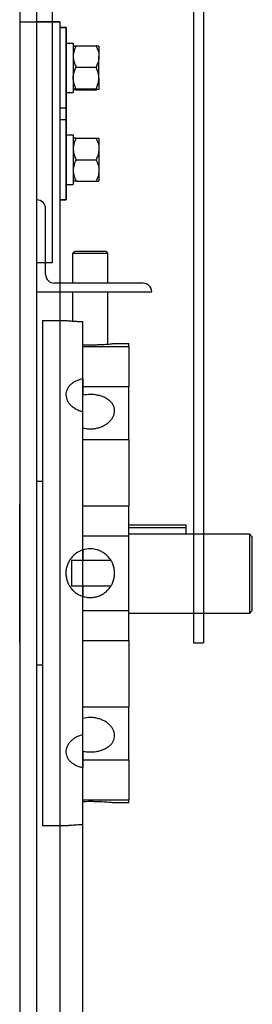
# Model space of a CAD drawing. Header units: inches. Extents: x 170 to 284, y 215 to 248.
# Tile 763 of 1056: x 231.389 to 231.562, y 224.503 to 225.236. Entities that reach past the tile are written whole.
import ezdxf

# ---------------------------------------------------------------- set-up
doc = ezdxf.new("R2010")
doc.units = ezdxf.units.IN
doc.header["$LTSCALE"] = 0.25
doc.header["$MEASUREMENT"] = 0
doc.layers.add('RH TOP OF HOOD', color=7, linetype='Continuous')

msp = doc.modelspace()

# ---------------------------------------------------------------- linework, layer by layer
at = {"layer": 'RH TOP OF HOOD'}
for p, q in [((231.51809, 225.53123), (231.51809, 224.77202)), ((231.5255, 225.53123), (231.5255, 224.77202)), ((231.41274, 225.34486), (231.41274, 225.0552)), ((231.40138, 225.0552), (231.40138, 225.3335)), ((231.38854, 225.28611), (231.38854, 224.39343)), ((231.38854, 225.23475), (231.4185, 225.23475)), ((231.4185, 225.23475), (231.40138, 225.23475)), ((231.40138, 224.39343), (231.40138, 225.23475)), ((231.4185, 225.23475), (231.4185, 225.23047)), ((231.4185, 225.23475), (231.4185, 224.40243)), ((231.4185, 225.23047), (231.42309, 225.23047)), ((231.4185, 225.23047), (231.42309, 225.23047)), ((231.4185, 225.23047), (231.4185, 225.10206)), ((231.42309, 225.23047), (231.4185, 225.23047)), ((231.42309, 225.23047), (231.42309, 225.17055)), ((231.42309, 225.23047), (231.42309, 225.10206)), ((231.42309, 225.10206), (231.42309, 225.23047)), ((231.42309, 225.21898), (231.42843, 225.21898)), ((231.42843, 225.21898), (231.42843, 225.18209)), ((231.43057, 225.21684), (231.44543, 225.21684)), ((231.44757, 225.21656), (231.44757, 225.20895)), ((231.44757, 225.1929), (231.44757, 225.20895)), ((231.43057, 225.20106), (231.44543, 225.20106)), ((231.44757, 225.1929), (231.44757, 225.18446)), ((231.42309, 225.18209), (231.42843, 225.18209)), ((231.43057, 225.18473), (231.44543, 225.18473)), ((231.43057, 225.18418), (231.44543, 225.18418)), ((231.42309, 225.17055), (231.4185, 225.17055)), ((231.4185, 225.16199), (231.42309, 225.16199)), ((231.42309, 225.16199), (231.42309, 225.10206)), ((231.42309, 225.1505), (231.42843, 225.1505)), ((231.42843, 225.1505), (231.42843, 225.11361)), ((231.43057, 225.14808), (231.44543, 225.14808)), ((231.44757, 225.14808), (231.44757, 225.14005)), ((231.44757, 225.14005), (231.44757, 225.124)), ((231.43057, 225.13203), (231.44543, 225.13203)), ((231.44757, 225.124), (231.44757, 225.11597)), ((231.42309, 225.11361), (231.42843, 225.11361)), ((231.43057, 225.11597), (231.44543, 225.11597)), ((231.42309, 225.10206), (231.4185, 225.10206)), ((231.42309, 225.10206), (231.4185, 225.10206)), ((231.4185, 225.10206), (231.4185, 225.04)), ((231.4185, 225.10206), (231.42309, 225.10206)), ((231.4078, 225.04642), (231.4078, 225.09564)), ((231.42826, 225.06247), (231.42933, 225.06354)), ((231.42826, 225.04), (231.42826, 225.06247)), ((231.42826, 225.06247), (231.42899, 225.06247)), ((231.42899, 225.06247), (231.45394, 225.06247)), ((231.43, 225.06354), (231.42933, 225.06354)), ((231.45287, 225.06354), (231.43, 225.06354)), ((231.45287, 225.06354), (231.45394, 225.06247)), ((231.45394, 225.06247), (231.45394, 225.04)), ((231.41274, 225.0552), (231.40138, 225.0552)), ((231.48056, 225.04), (231.41422, 225.04)), ((231.4185, 225.04), (231.4185, 224.39343)), ((231.40138, 225.03358), (231.48698, 225.03358)), ((231.42826, 225.01175), (231.42826, 225.03358)), ((231.45394, 225.03358), (231.45394, 224.99458)), ((231.40549, 225.01218), (231.40549, 224.63553)), ((231.40549, 225.01218), (231.42302, 225.01218)), ((231.40549, 225.01218), (231.40549, 224.63553)), ((231.43562, 224.96869), (231.43562, 225.01138)), ((231.43562, 224.39478), (231.43562, 225.01138)), ((231.43562, 224.99277), (231.46986, 224.99277)), ((231.45921, 224.99506), (231.46986, 224.99506)), ((231.46986, 224.99277), (231.46986, 224.99506)), ((231.46986, 224.99277), (231.46986, 224.96303)), ((231.43562, 224.96869), (231.43562, 224.95653)), ((231.43562, 224.96303), (231.46986, 224.96303)), ((231.46986, 224.92356), (231.46986, 224.96303)), ((231.43562, 224.84115), (231.43562, 224.94422)), ((231.43562, 224.84115), (231.43562, 224.94422)), ((231.43562, 224.92356), (231.46986, 224.92356)), ((231.46986, 224.92356), (231.46986, 224.87402)), ((231.46986, 224.92356), (231.46986, 224.87402)), ((231.40138, 224.89234), (231.40549, 224.89234)), ((231.38854, 224.77221), (231.38854, 224.87549)), ((231.38854, 224.77221), (231.38854, 224.87549)), ((231.43562, 224.87402), (231.46986, 224.87402)), ((231.43562, 224.87402), (231.46986, 224.87402)), ((231.46986, 224.85177), (231.46986, 224.87402)), ((231.46986, 224.85177), (231.46986, 224.87402)), ((231.51266, 224.85954), (231.46986, 224.85954)), ((231.51266, 224.85954), (231.46986, 224.85954)), ((231.51266, 224.85793), (231.51266, 224.85954)), ((231.46986, 224.85793), (231.51266, 224.85793)), ((231.46986, 224.85793), (231.51266, 224.85793)), ((231.46986, 224.85312), (231.55975, 224.85312)), ((231.46986, 224.85312), (231.55975, 224.85312)), ((231.51266, 224.85312), (231.51266, 224.85793)), ((231.56189, 224.85092), (231.55975, 224.85312)), ((231.55975, 224.85312), (231.55975, 224.79389)), ((231.43562, 224.85177), (231.46986, 224.85177)), ((231.43562, 224.85177), (231.46986, 224.85177)), ((231.46986, 224.79594), (231.46986, 224.85177)), ((231.46986, 224.79594), (231.46986, 224.85177)), ((231.56189, 224.79603), (231.56189, 224.85092)), ((231.43562, 224.84115), (231.43562, 224.83361)), ((231.43562, 224.84115), (231.43562, 224.83361)), ((231.42706, 224.83361), (231.42706, 224.8141)), ((231.42706, 224.83361), (231.43562, 224.83361)), ((231.42706, 224.83361), (231.42706, 224.8141)), ((231.42706, 224.83361), (231.43562, 224.83361)), ((231.43562, 224.83361), (231.45633, 224.83361)), ((231.43562, 224.83361), (231.45633, 224.83361)), ((231.43562, 224.8141), (231.42706, 224.8141)), ((231.43562, 224.8141), (231.42706, 224.8141)), ((231.43562, 224.8141), (231.43562, 224.80655)), ((231.45633, 224.8141), (231.43562, 224.8141)), ((231.43562, 224.8141), (231.43562, 224.80655)), ((231.45633, 224.8141), (231.43562, 224.8141)), ((231.43562, 224.70348), (231.43562, 224.80655)), ((231.43562, 224.70348), (231.43562, 224.80655)), ((231.43562, 224.79594), (231.46986, 224.79594)), ((231.43562, 224.79594), (231.46986, 224.79594)), ((231.46986, 224.77369), (231.46986, 224.79594)), ((231.46986, 224.77369), (231.46986, 224.79594)), ((231.55975, 224.79389), (231.46986, 224.79389)), ((231.55975, 224.79389), (231.46986, 224.79389)), ((231.56189, 224.79603), (231.55975, 224.79389)), ((231.43562, 224.77369), (231.46986, 224.77369)), ((231.43562, 224.77369), (231.46986, 224.77369)), ((231.46986, 224.77369), (231.46986, 224.72415)), ((231.46986, 224.77369), (231.46986, 224.72415)), ((231.51809, 224.77202), (231.5255, 224.77202)), ((231.40549, 224.75537), (231.40138, 224.75537)), ((231.40549, 224.75537), (231.40138, 224.75537)), ((231.43562, 224.72415), (231.46986, 224.72415)), ((231.43562, 224.72415), (231.46986, 224.72415)), ((231.43562, 224.72415), (231.46986, 224.72415)), ((231.43562, 224.72415), (231.46986, 224.72415)), ((231.46986, 224.68467), (231.46986, 224.72415)), ((231.46986, 224.68467), (231.46986, 224.72415)), ((231.46986, 224.68467), (231.46986, 224.72415)), ((231.46986, 224.68467), (231.46986, 224.72415)), ((231.43562, 224.69118), (231.43562, 224.67902)), ((231.43562, 224.69118), (231.43562, 224.67902)), ((231.43562, 224.68467), (231.46986, 224.68467)), ((231.43562, 224.68467), (231.46986, 224.68467)), ((231.46986, 224.68467), (231.46986, 224.65494)), ((231.46986, 224.68467), (231.46986, 224.65494)), ((231.43562, 224.63632), (231.43562, 224.67902)), ((231.43562, 224.63632), (231.43562, 224.67902)), ((231.43562, 224.65494), (231.46986, 224.65494)), ((231.43562, 224.65494), (231.46986, 224.65494)), ((231.46986, 224.65265), (231.46986, 224.65494)), ((231.46986, 224.65265), (231.46986, 224.65494)), ((231.46986, 224.65265), (231.45919, 224.65265)), ((231.46986, 224.65265), (231.45919, 224.65265)), ((231.42295, 224.63553), (231.40549, 224.63553)), ((231.42295, 224.63553), (231.40549, 224.63553))]:
    msp.add_line(p, q, dxfattribs=at)
for centre, start, end in [((231.40138, 225.09564), 360, 90), ((231.41422, 225.04642), 180, 270), ((231.48056, 225.03358), 360, 90)]:
    msp.add_arc(centre, 0.00642, start, end, dxfattribs=at)
for points, knots in [([(231.43057, 225.21684), (231.43001, 225.21561), (231.42886, 225.21311), (231.42844, 225.21039), (231.42843, 225.20899), (231.42843, 225.20895)], [0, 0, 0, 0, 0.484546, 0.986748, 1, 1, 1, 1]), ([(231.42843, 225.21656), (231.42851, 225.2166), (231.42868, 225.21668), (231.42964, 225.21677), (231.43036, 225.21682), (231.43057, 225.21684)], [0, 0, 0, 0, 0.406635, 0.827972, 1, 1, 1, 1]), ([(231.44543, 225.21684), (231.44599, 225.21561), (231.44714, 225.21311), (231.44757, 225.21039), (231.44757, 225.20899), (231.44757, 225.20895)], [0, 0, 0, 0, 0.484546, 0.986748, 1, 1, 1, 1]), ([(231.44757, 225.21656), (231.44749, 225.2166), (231.44732, 225.21668), (231.44636, 225.21677), (231.44564, 225.21682), (231.44543, 225.21684)], [0, 0, 0, 0, 0.406635, 0.827972, 1, 1, 1, 1]), ([(231.42843, 225.20895), (231.42851, 225.20785), (231.42868, 225.2056), (231.42964, 225.20298), (231.43036, 225.2015), (231.43057, 225.20106)], [0, 0, 0, 0, 0.406635, 0.827972, 1, 1, 1, 1]), ([(231.44757, 225.20895), (231.44749, 225.20785), (231.44732, 225.2056), (231.44636, 225.20298), (231.44564, 225.2015), (231.44543, 225.20106)], [0, 0, 0, 0, 0.406635, 0.827972, 1, 1, 1, 1]), ([(231.42843, 225.1929), (231.42843, 225.19309), (231.42845, 225.19431), (231.4288, 225.1966), (231.42966, 225.19912), (231.43035, 225.20058), (231.43057, 225.20106)], [0, 0, 0, 0, 0.0669214, 0.4358368, 0.8152668, 1, 1, 1, 1]), ([(231.44757, 225.1929), (231.44757, 225.19309), (231.44755, 225.19431), (231.4472, 225.1966), (231.44635, 225.19912), (231.44566, 225.20058), (231.44543, 225.20106)], [0, 0, 0, 0, 0.0669214, 0.4358368, 0.8152668, 1, 1, 1, 1]), ([(231.43057, 225.18473), (231.43025, 225.18543), (231.4295, 225.18706), (231.42863, 225.18979), (231.4285, 225.19185), (231.42843, 225.1929)], [0, 0, 0, 0, 0.265445, 0.628073, 1, 1, 1, 1]), ([(231.44543, 225.18473), (231.44575, 225.18543), (231.4465, 225.18706), (231.44737, 225.18979), (231.4475, 225.19185), (231.44757, 225.1929)], [0, 0, 0, 0, 0.2654447, 0.6280732, 1, 1, 1, 1]), ([(231.43057, 225.18473), (231.43001, 225.18469), (231.42886, 225.1846), (231.42844, 225.18451), (231.42843, 225.18446), (231.42843, 225.18446)], [0, 0, 0, 0, 0.484546, 0.986748, 1, 1, 1, 1]), ([(231.42843, 225.18446), (231.42851, 225.18442), (231.42868, 225.18434), (231.42964, 225.18424), (231.43036, 225.18419), (231.43057, 225.18418)], [0, 0, 0, 0, 0.4066349, 0.8279722, 1, 1, 1, 1]), ([(231.44543, 225.18473), (231.44599, 225.18469), (231.44714, 225.1846), (231.44757, 225.18451), (231.44757, 225.18446), (231.44757, 225.18446)], [0, 0, 0, 0, 0.4845461, 0.9867483, 1, 1, 1, 1]), ([(231.44757, 225.18446), (231.44749, 225.18442), (231.44732, 225.18434), (231.44636, 225.18424), (231.44564, 225.18419), (231.44543, 225.18418)], [0, 0, 0, 0, 0.406635, 0.827972, 1, 1, 1, 1]), ([(231.43057, 225.14808), (231.43001, 225.14684), (231.42886, 225.14429), (231.42844, 225.14151), (231.42843, 225.14009), (231.42843, 225.14005)], [0, 0, 0, 0, 0.4845461, 0.9867483, 1, 1, 1, 1]), ([(231.43057, 225.14808), (231.43025, 225.14808), (231.4295, 225.14808), (231.42863, 225.14808), (231.4285, 225.14808), (231.42843, 225.14808)], [0, 0, 0, 0, 0.265445, 0.628073, 1, 1, 1, 1]), ([(231.44543, 225.14808), (231.44599, 225.14684), (231.44714, 225.14429), (231.44757, 225.14151), (231.44757, 225.14009), (231.44757, 225.14005)], [0, 0, 0, 0, 0.484546, 0.986748, 1, 1, 1, 1]), ([(231.44543, 225.14808), (231.44575, 225.14808), (231.4465, 225.14808), (231.44737, 225.14808), (231.4475, 225.14808), (231.44757, 225.14808)], [0, 0, 0, 0, 0.265445, 0.628073, 1, 1, 1, 1]), ([(231.42843, 225.14005), (231.42851, 225.13893), (231.42868, 225.13664), (231.42964, 225.13398), (231.43036, 225.13246), (231.43057, 225.13203)], [0, 0, 0, 0, 0.406635, 0.827972, 1, 1, 1, 1]), ([(231.44757, 225.14005), (231.44749, 225.13893), (231.44732, 225.13664), (231.44636, 225.13398), (231.44564, 225.13246), (231.44543, 225.13203)], [0, 0, 0, 0, 0.406635, 0.827972, 1, 1, 1, 1]), ([(231.43057, 225.13203), (231.43001, 225.13078), (231.42886, 225.12823), (231.42844, 225.12546), (231.42843, 225.12403), (231.42843, 225.124)], [0, 0, 0, 0, 0.484546, 0.986748, 1, 1, 1, 1]), ([(231.44543, 225.13203), (231.44599, 225.13078), (231.44714, 225.12823), (231.44757, 225.12546), (231.44757, 225.12403), (231.44757, 225.124)], [0, 0, 0, 0, 0.484546, 0.986748, 1, 1, 1, 1]), ([(231.42843, 225.124), (231.42851, 225.12287), (231.42868, 225.12058), (231.42964, 225.11792), (231.43036, 225.11641), (231.43057, 225.11597)], [0, 0, 0, 0, 0.406635, 0.827972, 1, 1, 1, 1]), ([(231.44757, 225.124), (231.44749, 225.12287), (231.44732, 225.12058), (231.44636, 225.11792), (231.44564, 225.11641), (231.44543, 225.11597)], [0, 0, 0, 0, 0.406635, 0.827972, 1, 1, 1, 1]), ([(231.43057, 225.11597), (231.43025, 225.11597), (231.4295, 225.11597), (231.42863, 225.11597), (231.4285, 225.11597), (231.42843, 225.11597)], [0, 0, 0, 0, 0.265445, 0.628073, 1, 1, 1, 1]), ([(231.44543, 225.11597), (231.44575, 225.11597), (231.4465, 225.11597), (231.44737, 225.11597), (231.4475, 225.11597), (231.44757, 225.11597)], [0, 0, 0, 0, 0.265445, 0.628073, 1, 1, 1, 1]), ([(231.42302, 225.01217), (231.42301, 225.01218), (231.42297, 225.01218), (231.42346, 225.01213), (231.42445, 225.01204), (231.42594, 225.01191), (231.42783, 225.01177), (231.43013, 225.01162), (231.43273, 225.01148), (231.43466, 225.01142), (231.43562, 225.01138)], [0, 0, 0, 0, 0.067619, 0.198512, 0.333193, 0.464257, 0.599091, 0.730684, 0.866088, 1, 1, 1, 1]), ([(231.43562, 224.99418), (231.43659, 224.99416), (231.43856, 224.9941), (231.4416, 224.99409), (231.44465, 224.99412), (231.44758, 224.99421), (231.45034, 224.99434), (231.45283, 224.99449), (231.45501, 224.99466), (231.45679, 224.99481), (231.45814, 224.99494), (231.45895, 224.99503), (231.4593, 224.99507), (231.45922, 224.99506), (231.45921, 224.99506)], [0, 0, 0, 0, 0.088076, 0.178705, 0.266782, 0.357412, 0.445545, 0.536208, 0.624775, 0.7159, 0.804616, 0.895925, 0.984273, 1, 1, 1, 1]), ([(231.43562, 224.96869), (231.43545, 224.96866), (231.43431, 224.96842), (231.43229, 224.96783), (231.42974, 224.96673), (231.42751, 224.96534), (231.42566, 224.96371), (231.42425, 224.96186), (231.42332, 224.95985), (231.4229, 224.95773), (231.42298, 224.95556), (231.42359, 224.95339), (231.42468, 224.9513), (231.42624, 224.94935), (231.42821, 224.94759), (231.43056, 224.94609), (231.43306, 224.94494), (231.43482, 224.94445), (231.43562, 224.94422)], [0, 0, 0, 0, 0.011787, 0.078276, 0.144767, 0.211452, 0.278136, 0.344952, 0.411766, 0.478371, 0.544975, 0.611358, 0.677742, 0.744234, 0.810728, 0.877493, 0.944256, 1, 1, 1, 1]), ([(231.43562, 224.93206), (231.43677, 224.93183), (231.4389, 224.93141), (231.44213, 224.93136), (231.44515, 224.93169), (231.44808, 224.93242), (231.45078, 224.9335), (231.45324, 224.93491), (231.45534, 224.9366), (231.45706, 224.93852), (231.45831, 224.94058), (231.45908, 224.94275), (231.45933, 224.94492), (231.45907, 224.94707), (231.45831, 224.9491), (231.45706, 224.95099), (231.45537, 224.95268), (231.45326, 224.95414), (231.45082, 224.95533), (231.44807, 224.95624), (231.44484, 224.95689), (231.44058, 224.95723), (231.43744, 224.95679), (231.43562, 224.95653)], [0, 0, 0, 0, 0.0521552, 0.0962877, 0.1417064, 0.1857419, 0.2310452, 0.2752507, 0.3207277, 0.3651055, 0.4107749, 0.4550592, 0.5006402, 0.5447124, 0.5900637, 0.6341344, 0.6794714, 0.7237524, 0.7693112, 0.8136899, 0.8593649, 0.918567, 1, 1, 1, 1]), ([(231.43562, 224.84115), (231.43545, 224.8411), (231.43431, 224.84073), (231.43229, 224.83981), (231.42974, 224.83812), (231.42751, 224.83601), (231.42566, 224.83356), (231.42425, 224.83082), (231.42332, 224.82789), (231.4229, 224.82485), (231.42298, 224.82179), (231.42359, 224.81879), (231.42468, 224.81593), (231.42624, 224.8133), (231.42821, 224.81095), (231.43056, 224.80898), (231.43306, 224.80748), (231.43482, 224.80684), (231.43562, 224.80655)], [0, 0, 0, 0, 0.011787, 0.078276, 0.144767, 0.211452, 0.278136, 0.344952, 0.411766, 0.478371, 0.544975, 0.611358, 0.677742, 0.744234, 0.810728, 0.877493, 0.944256, 1, 1, 1, 1]), ([(231.43562, 224.84115), (231.43545, 224.8411), (231.43431, 224.84073), (231.43229, 224.83981), (231.42974, 224.83812), (231.42751, 224.83601), (231.42566, 224.83356), (231.42425, 224.83082), (231.42332, 224.82789), (231.4229, 224.82485), (231.42298, 224.82179), (231.42359, 224.81879), (231.42468, 224.81593), (231.42624, 224.8133), (231.42821, 224.81095), (231.43056, 224.80898), (231.43306, 224.80748), (231.43482, 224.80684), (231.43562, 224.80655)], [0, 0, 0, 0, 0.011787, 0.078276, 0.144767, 0.211452, 0.278136, 0.344952, 0.411766, 0.478371, 0.544975, 0.611358, 0.677742, 0.744234, 0.810728, 0.877493, 0.944256, 1, 1, 1, 1]), ([(231.43562, 224.80655), (231.43677, 224.80626), (231.43891, 224.80571), (231.44215, 224.80566), (231.44518, 224.80608), (231.44809, 224.80702), (231.4508, 224.80842), (231.45325, 224.81026), (231.45536, 224.81248), (231.45706, 224.81504), (231.45832, 224.81785), (231.45908, 224.82083), (231.45934, 224.82388), (231.45907, 224.82694), (231.45831, 224.8299), (231.45705, 224.83268), (231.45535, 224.83523), (231.45325, 224.83745), (231.45079, 224.8393), (231.44806, 224.84071), (231.44482, 224.84173), (231.44058, 224.84226), (231.43744, 224.84156), (231.43562, 224.84115)], [0, 0, 0, 0, 0.0521573, 0.0969323, 0.1417075, 0.1863759, 0.2310455, 0.2758863, 0.3207273, 0.365751, 0.4107736, 0.4557061, 0.5006379, 0.5453488, 0.5900604, 0.6347634, 0.6794674, 0.7243871, 0.7693065, 0.8143334, 0.8593592, 0.9185637, 1, 1, 1, 1]), ([(231.43562, 224.80655), (231.43677, 224.80626), (231.43891, 224.80571), (231.44215, 224.80566), (231.44518, 224.80608), (231.44809, 224.80702), (231.4508, 224.80842), (231.45325, 224.81026), (231.45536, 224.81248), (231.45706, 224.81504), (231.45832, 224.81785), (231.45908, 224.82083), (231.45934, 224.82388), (231.45907, 224.82694), (231.45831, 224.8299), (231.45705, 224.83268), (231.45535, 224.83523), (231.45325, 224.83745), (231.45079, 224.8393), (231.44806, 224.84071), (231.44482, 224.84173), (231.44058, 224.84226), (231.43744, 224.84156), (231.43562, 224.84115)], [0, 0, 0, 0, 0.0521573, 0.0969323, 0.1417075, 0.1863759, 0.2310455, 0.2758863, 0.3207273, 0.365751, 0.4107736, 0.4557061, 0.5006379, 0.5453488, 0.5900604, 0.6347634, 0.6794674, 0.7243871, 0.7693065, 0.8143334, 0.8593592, 0.9185637, 1, 1, 1, 1]), ([(231.43562, 224.69118), (231.43677, 224.69099), (231.4389, 224.69065), (231.44213, 224.69061), (231.44515, 224.69087), (231.44808, 224.69147), (231.45078, 224.69236), (231.45324, 224.69355), (231.45534, 224.695), (231.45706, 224.69671), (231.45831, 224.6986), (231.45908, 224.70065), (231.45933, 224.70279), (231.45907, 224.70498), (231.45831, 224.70711), (231.45706, 224.70918), (231.45537, 224.71108), (231.45326, 224.71278), (231.45082, 224.71419), (231.44807, 224.71529), (231.44484, 224.71609), (231.44058, 224.71651), (231.43744, 224.71596), (231.43562, 224.71565)], [0, 0, 0, 0, 0.052155, 0.096288, 0.141706, 0.185742, 0.231045, 0.275251, 0.320728, 0.365106, 0.410775, 0.455059, 0.50064, 0.544712, 0.590064, 0.634134, 0.679471, 0.723752, 0.769311, 0.81369, 0.859365, 0.918567, 1, 1, 1, 1]), ([(231.43562, 224.69118), (231.43677, 224.69099), (231.4389, 224.69065), (231.44213, 224.69061), (231.44515, 224.69087), (231.44808, 224.69147), (231.45078, 224.69236), (231.45324, 224.69355), (231.45534, 224.695), (231.45706, 224.69671), (231.45831, 224.6986), (231.45908, 224.70065), (231.45933, 224.70279), (231.45907, 224.70498), (231.45831, 224.70711), (231.45706, 224.70918), (231.45537, 224.71108), (231.45326, 224.71278), (231.45082, 224.71419), (231.44807, 224.71529), (231.44484, 224.71609), (231.44058, 224.71651), (231.43744, 224.71596), (231.43562, 224.71565)], [0, 0, 0, 0, 0.052155, 0.096288, 0.141706, 0.185742, 0.231045, 0.275251, 0.320728, 0.365106, 0.410775, 0.455059, 0.50064, 0.544712, 0.590064, 0.634134, 0.679471, 0.723752, 0.769311, 0.81369, 0.859365, 0.918567, 1, 1, 1, 1]), ([(231.43562, 224.70348), (231.43545, 224.70344), (231.43431, 224.70315), (231.43229, 224.70245), (231.42974, 224.70115), (231.42751, 224.69955), (231.42566, 224.69772), (231.42425, 224.6957), (231.42332, 224.69357), (231.4229, 224.69139), (231.42298, 224.68923), (231.42359, 224.68715), (231.42468, 224.68519), (231.42624, 224.68343), (231.42821, 224.68187), (231.43056, 224.68059), (231.43306, 224.67961), (231.43482, 224.6792), (231.43562, 224.67902)], [0, 0, 0, 0, 0.011787, 0.078276, 0.144767, 0.211452, 0.278136, 0.344952, 0.411766, 0.478371, 0.544975, 0.611358, 0.677742, 0.744234, 0.810728, 0.877493, 0.944256, 1, 1, 1, 1]), ([(231.43562, 224.70348), (231.43545, 224.70344), (231.43431, 224.70315), (231.43229, 224.70245), (231.42974, 224.70115), (231.42751, 224.69955), (231.42566, 224.69772), (231.42425, 224.6957), (231.42332, 224.69357), (231.4229, 224.69139), (231.42298, 224.68923), (231.42359, 224.68715), (231.42468, 224.68519), (231.42624, 224.68343), (231.42821, 224.68187), (231.43056, 224.68059), (231.43306, 224.67961), (231.43482, 224.6792), (231.43562, 224.67902)], [0, 0, 0, 0, 0.011787, 0.078276, 0.144767, 0.211452, 0.278136, 0.344952, 0.411766, 0.478371, 0.544975, 0.611358, 0.677742, 0.744234, 0.810728, 0.877493, 0.944256, 1, 1, 1, 1]), ([(231.45919, 224.65265), (231.45921, 224.65265), (231.45927, 224.65265), (231.45886, 224.65269), (231.45795, 224.65278), (231.45655, 224.65292), (231.45471, 224.65307), (231.45249, 224.65324), (231.44993, 224.65339), (231.44713, 224.65351), (231.44415, 224.65359), (231.44025, 224.65363), (231.43743, 224.65357), (231.43562, 224.65352)], [0, 0, 0, 0, 0.029328, 0.120177, 0.208262, 0.298884, 0.387305, 0.478268, 0.567033, 0.658381, 0.746961, 0.838136, 1, 1, 1, 1]), ([(231.45919, 224.65265), (231.45921, 224.65265), (231.45927, 224.65265), (231.45886, 224.65269), (231.45795, 224.65278), (231.45655, 224.65292), (231.45471, 224.65307), (231.45249, 224.65324), (231.44993, 224.65339), (231.44713, 224.65351), (231.44415, 224.65359), (231.44025, 224.65363), (231.43743, 224.65357), (231.43562, 224.65352)], [0, 0, 0, 0, 0.029328, 0.120177, 0.208262, 0.298884, 0.387305, 0.478268, 0.567033, 0.658381, 0.746961, 0.838136, 1, 1, 1, 1]), ([(231.43562, 224.63632), (231.43543, 224.63632), (231.43429, 224.63628), (231.43225, 224.6362), (231.42972, 224.63606), (231.42749, 224.63591), (231.42565, 224.63577), (231.42424, 224.63565), (231.42319, 224.63555), (231.42304, 224.63554), (231.42295, 224.63553)], [0, 0, 0, 0, 0.026025, 0.156998, 0.291739, 0.423235, 0.558528, 0.690257, 0.825829, 1, 1, 1, 1]), ([(231.43562, 224.63632), (231.43543, 224.63632), (231.43429, 224.63628), (231.43225, 224.6362), (231.42972, 224.63606), (231.42749, 224.63591), (231.42565, 224.63577), (231.42424, 224.63565), (231.42319, 224.63555), (231.42304, 224.63554), (231.42295, 224.63553)], [0, 0, 0, 0, 0.026025, 0.156998, 0.291739, 0.423235, 0.558528, 0.690257, 0.825829, 1, 1, 1, 1])]:
    msp.add_open_spline(points, degree=3, knots=knots, dxfattribs=at)

doc.saveas('drawing.dxf')
